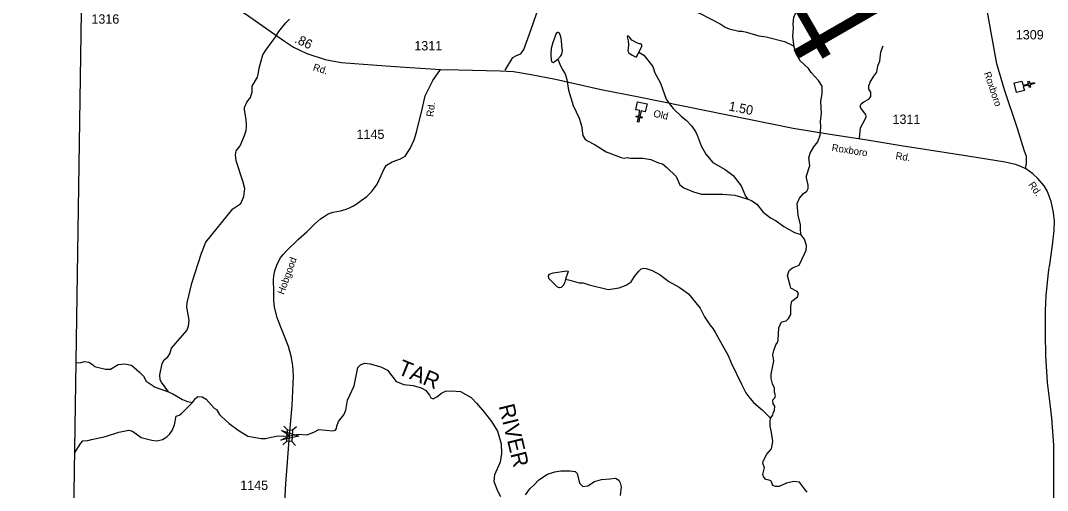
# Model space of a CAD drawing. Extents: x 2056842 to 2160602, y 826753 to 1016856.
# Drawn here: x 2058297 to 2071991, y 945656 to 951923 of the extents above; entities that cross this region are included whole.
import ezdxf

# ---------------------------------------------------------------- set-up
doc = ezdxf.new("R2010")
doc.units = 0
for name, color, linetype in [('Exist Boundary Political CountyLine', 7, 'Continuous'), ('Exist Cultural Church CELL', 7, 'Continuous'), ('Exist Hydrographic Creek Single Shore', 7, 'Continuous'), ('Exist Hydrographic Misc Water Feature', 7, 'Continuous'), ('Exist Hydrographic River Shore', 7, 'Continuous'), ('Exist Hydrographic River Shore Label', 7, 'Continuous'), ('Exist Road Non-System Type 51', 7, 'Continuous'), ('Exist Road Secondary Mileage Hundredths English Label', 7, 'Continuous'), ('Exist Road Secondary Structure Pipe Number Label', 7, 'Continuous'), ('Exist Road Secondary Structure Standard Bridge Attributed CELL', 7, 'Continuous'), ('Exist Road Secondary Structure Standard Bridge CELL', 7, 'Continuous'), ('Exist Road Secondary Type 51 Attributed', 7, 'Continuous'), ('Exist Road Secondary Type 51 Label', 7, 'Continuous'), ('Exist Road Secondary Type 51 Number Label', 7, 'Continuous')]:
    doc.layers.add(name, color=color, linetype=linetype)

msp = doc.modelspace()

# ---------------------------------------------------------------- linework, layer by layer
at = {"layer": 'Exist Boundary Political CountyLine'}
msp.add_lwpolyline([(2059857, 1016190), (2059992, 1014583), (2060288, 1010619), (2060242, 1008371), (2060207, 1006771), (2060178, 1005306), (2060151, 1003994), (2060127, 1003052), (2060086, 1001470), (2060083, 1001043), (2059970, 996247), (2059900, 992965), (2059781, 986401), (2059707, 983126), (2059583, 976558), (2059387, 966720), (2059310, 963431), (2059198, 956451), (2059161, 955539), (2058927, 940380), (2058725, 928102), (2058408, 910016), (2058297, 904796)], dxfattribs=at)
at = {"layer": 'Exist Cultural Church CELL'}
for points in [[(2071651, 951116), (2071665, 951060), (2071739, 951079), (2071731, 951110), (2071747, 951114), (2071754, 951083), (2071813, 951097), (2071817, 951082), (2071758, 951067), (2071766, 951036), (2071751, 951032), (2071743, 951063), (2071669, 951045), (2071683, 950989), (2071580, 950963), (2071548, 951090)], [(2066628, 950706), (2066573, 950718), (2066557, 950644), (2066588, 950637), (2066584, 950621), (2066553, 950628), (2066540, 950569), (2066525, 950573), (2066537, 950631), (2066506, 950638), (2066510, 950654), (2066541, 950647), (2066557, 950721), (2066501, 950734), (2066523, 950838), (2066651, 950810)]]:
    msp.add_lwpolyline(points, close=True, dxfattribs=at)
at = {"layer": 'Exist Hydrographic Creek Single Shore'}
for points in [[(2068612, 951571), (2068594, 951711), (2068606, 951823), (2068602, 951875), (2068609, 951967), (2068653, 952063), (2068689, 952124), (2068773, 952224), (2068801, 952244)], [(2060271, 946970), (2060177, 947098), (2060161, 947130), (2060156, 947198), (2060184, 947350), (2060212, 947398), (2060260, 947438), (2060288, 947476), (2060310, 947554), (2060513, 947788), (2060537, 947849), (2060545, 947925), (2060515, 948099), (2060519, 948159), (2060582, 948421), (2060711, 948821), (2060767, 948965), (2061126, 949412), (2061233, 949485), (2061275, 949577), (2061288, 949685), (2061268, 949769), (2061173, 950052), (2061165, 950132), (2061174, 950183), (2061226, 950254), (2061285, 950391), (2061304, 950455), (2061310, 950499), (2061310, 950532), (2061306, 950604), (2061284, 950732), (2061284, 950764), (2061316, 950836), (2061364, 950896), (2061384, 950970), (2061387, 951046), (2061455, 951168), (2061467, 951204), (2061481, 951286), (2061507, 951384), (2061526, 951464), (2061570, 951526), (2061652, 951645), (2061692, 951698), (2061740, 951777), (2061836, 951893), (2061883, 951940)], [(2068703, 949069), (2068698, 949148), (2068697, 949198), (2068668, 949326), (2068652, 949485), (2068684, 949554), (2068736, 949614), (2068782, 949646), (2068798, 949682), (2068801, 949726), (2068779, 949826), (2068779, 949850), (2068823, 949990), (2068811, 950090), (2068827, 950154), (2068877, 950238), (2068931, 950306), (2068962, 950394), (2068968, 950502), (2068964, 950582), (2068980, 950682), (2068971, 950846), (2068989, 950946), (2068985, 951046), (2068939, 951122), (2068841, 951230), (2068805, 951282), (2068694, 951384), (2068642, 951479), (2068612, 951571)], [(2068297, 946621), (2068330, 946661), (2068333, 946688), (2068349, 946727), (2068356, 946782), (2068334, 946813), (2068330, 946865), (2068354, 946891), (2068366, 946920), (2068349, 946966), (2068352, 947018), (2068323, 947080), (2068308, 947151), (2068308, 947207), (2068342, 947383), (2068330, 947463), (2068342, 947523), (2068371, 947599), (2068391, 947631), (2068399, 947659), (2068407, 947823), (2068443, 947903), (2068507, 947919), (2068539, 947951), (2068571, 948003), (2068570, 948115), (2068582, 948180), (2068656, 948236), (2068671, 948281), (2068653, 948307), (2068570, 948355), (2068558, 948387), (2068525, 948521), (2068547, 948589), (2068593, 948624), (2068682, 948662), (2068753, 948810), (2068774, 948860), (2068776, 948924), (2068753, 949008), (2068703, 949069)], [(2059016, 946153), (2059102, 946288), (2059130, 946318), (2059196, 946324), (2059242, 946336), (2059430, 946375), (2059610, 946435), (2059742, 946459), (2059790, 946448), (2059906, 946364), (2060046, 946326), (2060116, 946318), (2060190, 946336), (2060246, 946370), (2060288, 946410), (2060318, 946454), (2060350, 946533), (2060372, 946647), (2060412, 946661), (2060444, 946681), (2060545, 946785), (2060592, 946831)], [(2068789, 945632), (2068763, 945660), (2068683, 945768), (2068607, 945775), (2068511, 945751), (2068415, 945707), (2068363, 945707), (2068329, 945721), (2068307, 945779), (2068279, 945795), (2068235, 945803), (2068207, 945831), (2068195, 945867), (2068218, 945959), (2068194, 946019), (2068198, 946047), (2068247, 946139), (2068310, 946213), (2068327, 946309), (2068312, 946429), (2068295, 946515), (2068293, 946575), (2068297, 946621)]]:
    msp.add_lwpolyline(points, dxfattribs=at)
at = {"layer": 'Exist Hydrographic Misc Water Feature'}
for points in [[(2066336, 952711), (2066389, 952613), (2066445, 952560), (2066605, 952436), (2066761, 952348), (2066873, 952264), (2066977, 952209), (2067005, 952183), (2067119, 952109), (2067360, 952017), (2067626, 951878), (2067692, 951834), (2067748, 951810), (2067876, 951780), (2067920, 951780), (2067976, 951768), (2068144, 951721), (2068240, 951705), (2068484, 951643), (2068596, 951592), (2068612, 951572)], [(2065463, 951409), (2065502, 951450), (2065515, 951473), (2065524, 951517), (2065516, 951586), (2065509, 951659), (2065503, 951706), (2065483, 951753), (2065467, 951764), (2065456, 951764), (2065438, 951748), (2065421, 951699), (2065395, 951632), (2065373, 951548), (2065369, 951476), (2065374, 951396), (2065380, 951372), (2065398, 951364), (2065425, 951380), (2065463, 951409)], [(2066542, 951502), (2066567, 951548), (2066583, 951583), (2066581, 951601), (2066568, 951614), (2066549, 951614), (2066523, 951621), (2066449, 951660), (2066419, 951702), (2066403, 951715), (2066393, 951715), (2066387, 951705), (2066390, 951686), (2066402, 951653), (2066405, 951595), (2066397, 951519), (2066407, 951493), (2066451, 951463), (2066497, 951440), (2066510, 951437), (2066522, 951450), (2066542, 951502)], [(2066542, 951502), (2066607, 951460), (2066727, 951308), (2066757, 951226), (2066831, 951086), (2066906, 950874), (2066946, 950815), (2066998, 950751), (2067106, 950647), (2067178, 950589), (2067246, 950517), (2067298, 950445), (2067318, 950393), (2067375, 950253), (2067435, 950141), (2067529, 950030), (2067693, 949936), (2067801, 949856), (2067906, 949720), (2067964, 949580), (2067996, 949541)], [(2065463, 951409), (2065487, 951342), (2065519, 951274), (2065559, 951214), (2065583, 951138), (2065605, 950994), (2065668, 950790), (2065746, 950620), (2065776, 950520), (2065797, 950388), (2065821, 950345), (2065849, 950321), (2065961, 950267), (2066105, 950171), (2066305, 950095), (2066345, 950087), (2066385, 950096), (2066433, 950088), (2066597, 950086), (2066701, 950070), (2066805, 950026), (2066857, 950010), (2066917, 949963), (2067041, 949841), (2067088, 949731), (2067140, 949691), (2067272, 949639), (2067376, 949609), (2067664, 949608), (2067824, 949592), (2067900, 949572), (2067996, 949541)], [(2067996, 949541), (2068044, 949525), (2068116, 949473), (2068200, 949369), (2068300, 949293), (2068372, 949253), (2068475, 949175), (2068617, 949096), (2068703, 949069)], [(2065566, 948472), (2065557, 948437), (2065540, 948400), (2065505, 948363), (2065482, 948357), (2065457, 948369), (2065344, 948482), (2065338, 948518), (2065350, 948539), (2065400, 948558), (2065584, 948585), (2065598, 948579), (2065596, 948563), (2065566, 948472)], [(2065566, 948472), (2065622, 948460), (2065746, 948424), (2065798, 948424), (2065880, 948397), (2066134, 948337), (2066278, 948359), (2066372, 948394), (2066438, 948438), (2066486, 948510), (2066542, 948582), (2066574, 948610), (2066610, 948622), (2066642, 948618), (2066722, 948590), (2066826, 948530), (2066942, 948443), (2067082, 948367), (2067206, 948279), (2067359, 948085), (2067419, 947970), (2067487, 947866), (2067531, 947816), (2067565, 947760), (2067591, 947708), (2067732, 947456), (2067772, 947360), (2067909, 947072), (2067967, 946960), (2068008, 946906), (2068072, 946831), (2068185, 946729), (2068297, 946621)]]:
    msp.add_lwpolyline(points, dxfattribs=at)
at = {"layer": 'Exist Hydrographic River Shore'}
for points in [[(2059035, 947356), (2059100, 947364), (2059148, 947376), (2059208, 947368), (2059258, 947335), (2059285, 947308), (2059430, 947272), (2059499, 947274), (2059597, 947337), (2059690, 947346), (2059776, 947325), (2059884, 947232), (2059937, 947180), (2059974, 947112), (2060094, 947032), (2060271, 946970)], [(2060592, 946831), (2060629, 946882), (2060661, 946909), (2060721, 946906), (2060774, 946873), (2060881, 946753), (2060909, 946737), (2060949, 946669), (2060975, 946642), (2061081, 946548), (2061198, 946460), (2061330, 946379), (2061430, 946360), (2061505, 946348), (2061563, 946350), (2061641, 946365), (2061737, 946383), (2061805, 946379), (2061885, 946385), (2062001, 946406), (2062121, 946397), (2062216, 946439), (2062276, 946467), (2062463, 946450), (2062497, 946460), (2062511, 946481), (2062514, 946512), (2062536, 946574), (2062607, 946666), (2062633, 946727), (2062659, 946858), (2062744, 947049), (2062784, 947249), (2062796, 947296), (2062832, 947332), (2062885, 947353), (2062958, 947345), (2063102, 947306), (2063190, 947261), (2063307, 947110), (2063407, 947071), (2063535, 947055), (2063641, 947024), (2063696, 946993), (2063749, 946927), (2063769, 946893), (2063801, 946879), (2063849, 946903), (2063911, 946953), (2063963, 946979), (2064042, 946983), (2064162, 946976), (2064307, 946896), (2064378, 946818), (2064482, 946694), (2064576, 946576), (2064656, 946446), (2064705, 946276), (2064711, 946150), (2064695, 946034), (2064617, 945866), (2064609, 945778), (2064651, 945658), (2064699, 945576)], [(2060271, 946970), (2060328, 946945), (2060458, 946870), (2060522, 946840), (2060592, 946831)], [(2065030, 945596), (2065088, 945678), (2065146, 945730), (2065209, 945799), (2065323, 945873), (2065423, 945906), (2065501, 945918), (2065624, 945916), (2065691, 945910), (2065718, 945884), (2065750, 945755), (2065795, 945709), (2065862, 945719), (2065950, 945777), (2066043, 945802), (2066156, 945809), (2066232, 945819), (2066275, 945794), (2066295, 945758), (2066307, 945703), (2066294, 945590)]]:
    msp.add_lwpolyline(points, dxfattribs=at)
at = {"layer": 'Exist Road Non-System Type 51'}
for points in [[(2064761, 951261), (2064861, 951430), (2064913, 951458), (2064970, 951478), (2065007, 951536), (2065098, 951779), (2065224, 952142), (2065266, 952196), (2065371, 952295)], [(2069483, 950348), (2069496, 950493), (2069527, 950551), (2069575, 950632), (2069570, 950668), (2069503, 950752), (2069493, 950786), (2069509, 950812), (2069541, 950840), (2069607, 950872), (2069637, 950912), (2069634, 950966), (2069611, 951007), (2069607, 951054), (2069626, 951100), (2069677, 951180), (2069715, 951236), (2069730, 951318), (2069755, 951383), (2069771, 951503), (2069790, 951563), (2069800, 951584)]]:
    msp.add_lwpolyline(points, dxfattribs=at)
at = {"layer": 'Exist Road Secondary Structure Standard Bridge Attributed CELL'}
msp.add_lwpolyline([(2061775, 946454), (2062007, 946378), (2061768, 946328), (2061885, 946385)], close=True, dxfattribs=at)
at = {"layer": 'Exist Road Secondary Structure Standard Bridge CELL'}
for p, q in [((2061809, 946515), (2061855, 946463)), ((2061977, 946505), (2061926, 946459)), ((2061848, 946312), (2061797, 946266)), ((2061917, 946308), (2061963, 946257))]:
    msp.add_line(p, q, dxfattribs=at)
msp.add_lwpolyline([(2061926, 946459), (2061917, 946308), (2061847, 946312), (2061855, 946463)], close=True, dxfattribs=at)
at = {"layer": 'Exist Road Secondary Type 51 Attributed'}
for points in [[(2071699, 949948), (2071710, 950015), (2071710, 950108), (2071682, 950194), (2071591, 950483), (2071418, 950998), (2071316, 951347), (2071190, 952034), (2071023, 952946), (2070951, 953386), (2070942, 953587), (2070945, 953802), (2070964, 953994), (2071009, 954218), (2071091, 954517), (2071125, 954651), (2071251, 955153), (2071307, 955347), (2071416, 955740), (2071472, 955948)], [(2059894, 953083), (2060034, 952972), (2060367, 952695), (2060694, 952434), (2061028, 952200), (2061342, 951983), (2061816, 951646), (2061938, 951567), (2062117, 951483), (2062359, 951405), (2062573, 951365), (2063047, 951328), (2063421, 951300), (2063703, 951284), (2063897, 951269)], [(2061885, 946385), (2061918, 946791), (2061936, 947181), (2061929, 947321), (2061907, 947449), (2061870, 947577), (2061721, 947960), (2061684, 948103), (2061677, 948189), (2061673, 948311), (2061672, 948463), (2061677, 948517), (2061689, 948585), (2061715, 948659), (2061734, 948702), (2061764, 948756), (2061798, 948802), (2061838, 948849), (2062002, 949005), (2062114, 949107), (2062218, 949206), (2062298, 949278), (2062333, 949302), (2062371, 949327), (2062401, 949343), (2062468, 949365), (2062563, 949386), (2062639, 949407), (2062685, 949424), (2062729, 949447), (2062771, 949476), (2062841, 949524), (2062914, 949578), (2062942, 949603), (2062978, 949637), (2063019, 949690), (2063052, 949741), (2063075, 949790), (2063106, 949856), (2063146, 949943), (2063176, 949996), (2063255, 950039), (2063362, 950077), (2063424, 950113), (2063491, 950216), (2063545, 950332), (2063576, 950436), (2063657, 950758), (2063691, 950918), (2063796, 951122), (2063897, 951269)], [(2063897, 951269), (2064142, 951265), (2064505, 951257), (2064695, 951252), (2064871, 951243), (2065107, 951204), (2065430, 951139), (2066040, 951005), (2066542, 950906), (2067724, 950664), (2068601, 950487), (2069063, 950412), (2069589, 950331), (2070040, 950256), (2070929, 950120), (2071428, 950040), (2071562, 950008), (2071632, 949980), (2071699, 949948)], [(2072011, 948598), (2072021, 948669), (2072059, 948929), (2072080, 949121), (2072084, 949247), (2072070, 949364), (2072042, 949508), (2071985, 949652), (2071947, 949717), (2071863, 949817), (2071795, 949880), (2071699, 949948)], [(2072097, 943992), (2072094, 944143), (2072090, 944295), (2072083, 944615), (2072082, 944862), (2072074, 945280), (2072078, 945592), (2072075, 946027), (2072074, 946260), (2072051, 946619), (2072028, 946810), (2071993, 947095), (2071970, 947457), (2071965, 947739), (2071967, 948058), (2071972, 948252), (2071993, 948434), (2072011, 948598)], [(2061800, 945115), (2061835, 945743), (2061885, 946385)]]:
    msp.add_lwpolyline(points, dxfattribs=at)

# ---------------------------------------------------------------- texts
at = {"layer": 'Exist Hydrographic River Shore Label'}
for s, rotation, p in [('TAR', 337.816, (2063313, 947213)), ('RIVER', 283.7677, (2064672, 946782))]:
    msp.add_text(s, height=210, rotation=rotation, dxfattribs=at).set_placement(p)
at = {"layer": 'Exist Road Secondary Mileage Hundredths English Label'}
for s, rotation, p in [('.86', 335.0801, (2061942, 951634)), ('1.50', 348.6021, (2067733, 950725))]:
    msp.add_text(s, height=125, rotation=rotation, dxfattribs=at).set_placement(p)
at = {"layer": 'Exist Road Secondary Structure Pipe Number Label'}
msp.add_text('P234', height=1230.3, rotation=300, dxfattribs=at).set_placement((2066854, 954561))
at = {"layer": 'Exist Road Secondary Type 51 Label'}
for s, rotation, p in [('Rd.', 343.424, (2062190, 951260)), ('Roxboro', 288.9363, (2071141, 951222)), ('Rd.', 82.9905, (2063802, 950634)), ('Old', 347.7622, (2066730, 950641)), ('Roxboro', 351.1289, (2069109, 950184)), ('Rd.', 351.0819, (2069961, 950076)), ('Rd.', 304.9109, (2071732, 949733)), ('Hobgood', 70.166, (2061808, 948261))]:
    msp.add_text(s, height=95, rotation=rotation, dxfattribs=at).set_placement(p)
at = {"layer": 'Exist Road Secondary Type 51 Number Label'}
for s, p in [('1316', (2059242, 951881)), ('1309', (2071569, 951671)), ('1311', (2063548, 951524)), ('1311', (2069925, 950544)), ('1145', (2062778, 950344)), ('1145', (2061227, 945663))]:
    msp.add_text(s, height=125, dxfattribs=at).set_placement(p)

doc.saveas('drawing.dxf')
